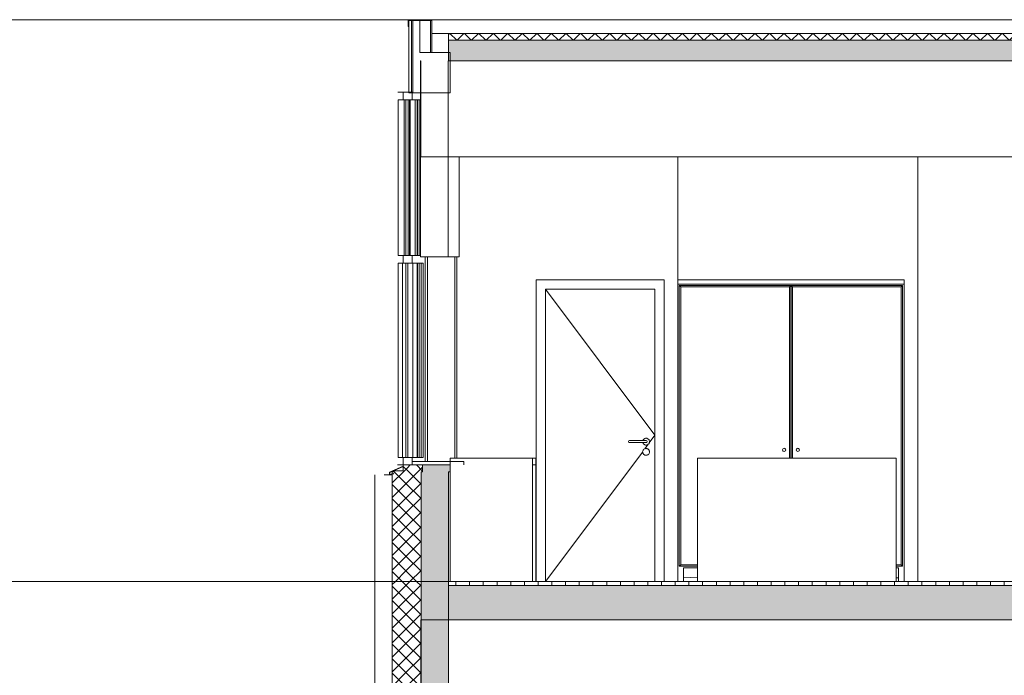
# Model space of a CAD drawing. Extents: x -156717 to 425753, y -51191 to 363295.
# Tile 489 of 502: x 310069 to 317251, y 210512 to 215298. Entities that reach past the tile are written whole.
import ezdxf

# ---------------------------------------------------------------- set-up
doc = ezdxf.new("R2010")
doc.units = 0
doc.header["$LTSCALE"] = 50
doc.linetypes.add('7 Voorgevel & doorsnede A-A$0$B0204', pattern=[1300, 1000, -100, 100, -100])
doc.layers.get('0').update_dxf_attribs({"linetype": 'CONTINUOUS'})
for name, color, linetype in [('7 Voorgevel & doorsnede A-A$0$00 Bestaand', 7, 'CONTINUOUS'), ('7 Voorgevel & doorsnede A-A$0$00 Bestaand Deuren', 7, 'CONTINUOUS'), ('7 Voorgevel & doorsnede A-A$0$00 Bestaand Doorsnede-arcering', 7, 'CONTINUOUS'), ('7 Voorgevel & doorsnede A-A$0$00 Bestaand Laagscheidingslijnen', 7, 'CONTINUOUS'), ('7 Voorgevel & doorsnede A-A$0$00 Bestaand Ramen', 7, 'CONTINUOUS'), ('7 Voorgevel & doorsnede A-A$0$00 Bestaande vloeren', 7, 'CONTINUOUS'), ('7 Voorgevel & doorsnede A-A$0$00 Bestaande vloeren Doorsnede-arcering', 7, 'CONTINUOUS'), ('7 Voorgevel & doorsnede A-A$0$00 Bestaande vloeren Laagscheidingslijnen', 7, 'CONTINUOUS'), ('7 Voorgevel & doorsnede A-A$0$73 Keuken', 7, 'CONTINUOUS'), ('7 Voorgevel & doorsnede A-A$0$82 Interieur', 7, 'CONTINUOUS')]:
    doc.layers.add(name, color=color, linetype=linetype)
pattern_1 = [(0, (108550.56, 1635.29), (0, 70), [0, -70])]
pattern_2 = [(-45, (108550.56, 1635.29), (53.033, 53.033), []), (45, (108550.56, 1635.29), (-53.033, 53.033), [])]

# ---------------------------------------------------------------- blocks, each defined once
blk = doc.blocks.new('7 Voorgevel & doorsnede A-A$0$Section Elem_290_3', base_point=(108550.6, 1635.3))
at = {"layer": '7 Voorgevel & doorsnede A-A$0$00 Bestaande vloeren Doorsnede-arcering', "linetype": 'Continuous', "lineweight": 0}
h = blk.add_hatch(dxfattribs=at)
h.set_pattern_fill('LIJNEN_VERT_100_0003', color=9, style=0, pattern_type=2)
h.set_pattern_definition([(90, (108550.56, 1635.29), (-100, 0), [])])
h.paths.add_polyline_path([(96512.7, 18605.3), (96512.7, 18635.3), (83899.9, 18635.3), (83899.9, 18605.3)], flags=0)
h = blk.add_hatch(dxfattribs=at)
h.set_pattern_fill('11_GEWAPEND_BETON__I_H_W_73', color=9, style=0, pattern_type=2)
h.set_pattern_definition(pattern_1)
h.paths.add_polyline_path([(96512.7, 18355.3), (96512.7, 18605.3), (83899.9, 18605.3), (83899.9, 18355.3)], flags=0)
at = {"layer": '7 Voorgevel & doorsnede A-A$0$00 Bestaande vloeren', "color": 2, "linetype": 'Continuous', "lineweight": 0}
for p, q in [((83899.9, 18635.3), (96512.7, 18635.3)), ((83899.9, 18605.3), (83899.9, 18635.3))]:
    blk.add_line(p, q, dxfattribs=at)
at = {"layer": '7 Voorgevel & doorsnede A-A$0$00 Bestaande vloeren', "color": 3, "linetype": 'Continuous', "lineweight": 0}
blk.add_line((83899.9, 18355.3), (83899.9, 18605.3), dxfattribs=at)
at = {"layer": '7 Voorgevel & doorsnede A-A$0$00 Bestaande vloeren', "color": 1, "linetype": 'Continuous', "lineweight": 0}
blk.add_line((83899.9, 18355.3), (96512.7, 18355.3), dxfattribs=at)
at = {"layer": '7 Voorgevel & doorsnede A-A$0$00 Bestaande vloeren Laagscheidingslijnen', "color": 3, "linetype": 'Continuous', "lineweight": 0}
blk.add_line((83899.9, 18605.3), (96512.7, 18605.3), dxfattribs=at)
blk.add_line((83899.9, 18605.3), (96512.7, 18605.3), dxfattribs=at)
blk = doc.blocks.new('7 Voorgevel & doorsnede A-A$0$Section Elem_323_3', base_point=(108550.6, 1635.3))
at = {"layer": '7 Voorgevel & doorsnede A-A$0$00 Bestaand Doorsnede-arcering', "linetype": 'Continuous', "lineweight": 0}
h = blk.add_hatch(dxfattribs=at)
h.set_pattern_fill('13_45GR_ISOLATIE_0003', color=255, style=0, pattern_type=2)
h.set_pattern_definition(pattern_2)
h.paths.add_polyline_path([(83490, 17585.3), (83590.2, 17585.3), (83590.2, 18635.3), (83490, 18635.3)], flags=0)
h = blk.add_hatch(dxfattribs=at)
h.set_pattern_fill('13_45GR_ISOLATIE_0003', color=255, style=0, pattern_type=2)
h.set_pattern_definition(pattern_2)
h.paths.add_polyline_path([(83590.2, 17585.3), (83650.3, 17585.3), (83700.4, 17585.3), (83700.4, 18635.3), (83590.2, 18635.3)], flags=0)
for points in [[(83700.4, 17585.3), (83900.8, 17585.3), (83900.8, 18635.3), (83700.4, 18635.3)], [(83700.4, 14955.3), (83900.8, 14955.3), (83900.8, 16035.3), (83700.4, 16035.3)]]:
    blk.add_hatch(color=255, dxfattribs=at).paths.add_polyline_path(points, flags=0)
h = blk.add_hatch(dxfattribs=at)
h.set_pattern_fill('13_45GR_ISOLATIE_0003', color=255, style=0, pattern_type=2)
h.set_pattern_definition(pattern_2)
h.paths.add_polyline_path([(83590.2, 14955.3), (83700.4, 14955.3), (83700.4, 16035.3), (83650.3, 16035.3), (83650.3, 15987.1), (83590.2, 15987.1)], flags=0)
h = blk.add_hatch(dxfattribs=at)
h.set_pattern_fill('13_45GR_ISOLATIE_0003', color=255, style=0, pattern_type=2)
h.set_pattern_definition(pattern_2)
h.paths.add_polyline_path([(83490, 15987.1), (83490, 14955.3), (83590.2, 14955.3), (83590.2, 15987.1)], flags=0)
at = {"layer": '7 Voorgevel & doorsnede A-A$0$00 Bestaand', "color": 2, "linetype": 'Continuous', "lineweight": 0}
for p, q in [((83490, 17585.3), (83490, 18635.3)), ((83900.8, 17585.3), (83900.8, 18635.3)), ((83490, 17585.3), (83590.2, 17585.3)), ((83590.2, 17585.3), (83650.3, 17585.3)), ((83650.3, 17585.3), (83700.4, 17585.3)), ((83700.4, 17585.3), (83900.8, 17585.3)), ((83650.3, 16035.3), (83700.4, 16035.3)), ((83650.3, 15987.1), (83650.3, 16035.3)), ((83700.4, 16035.3), (83900.8, 16035.3)), ((83900.8, 14955.3), (83900.8, 16035.3)), ((83490, 14955.3), (83490, 15987.1)), ((83490, 15987.1), (83590.2, 15987.1)), ((83590.2, 15987.1), (83650.3, 15987.1))]:
    blk.add_line(p, q, dxfattribs=at)
at = {"layer": '7 Voorgevel & doorsnede A-A$0$00 Bestaand', "color": 1, "linetype": 'Continuous', "lineweight": 0}
for p, q in [((83973.5, 16060.3), (83973.5, 17835.3)), ((83523, 15996.7), (83523, 17585.3)), ((83973.5, 15235.3), (83973.5, 16035.3))]:
    blk.add_line(p, q, dxfattribs=at)
at = {"layer": '7 Voorgevel & doorsnede A-A$0$00 Bestaand Laagscheidingslijnen', "color": 2, "linetype": 'Continuous', "lineweight": 0}
for p, q in [((83700.4, 17585.3), (83700.4, 18635.3)), ((83700.4, 17585.3), (83700.4, 18635.3)), ((83700.4, 14955.3), (83700.4, 16035.3)), ((83700.4, 14955.3), (83700.4, 16035.3))]:
    blk.add_line(p, q, dxfattribs=at)
blk = doc.blocks.new('7 Voorgevel & doorsnede A-A$0$Section Elem_329_3', base_point=(108550.6, 1635.3))
at = {"layer": '7 Voorgevel & doorsnede A-A$0$00 Bestaand', "color": 252, "linetype": 'Continuous', "lineweight": 0}
for p, q in [((83364, 14955.3), (83364, 18635.3)), ((83400.2, 15989.1), (83400.2, 17585.3)), ((83458.1, 17585.3), (83458.1, 15987.1)), ((83476.6, 17585.3), (83476.6, 15989.2))]:
    blk.add_line(p, q, dxfattribs=at)
blk = doc.blocks.new('7 Voorgevel & doorsnede A-A$0$Section Elem_355_3', base_point=(108550.6, 1635.3))
at = {"layer": '7 Voorgevel & doorsnede A-A$0$00 Bestaande vloeren Doorsnede-arcering', "linetype": 'Continuous', "lineweight": 0}
h = blk.add_hatch(dxfattribs=at)
h.set_pattern_fill('13_45GR_ISOLATIE_0003', color=9, style=0, pattern_type=2)
h.set_pattern_definition([(45, (108550.56, 1635.29), (-53.033, 53.033), []), (135, (108550.56, 1635.29), (53.033, 53.033), [])])
h.paths.add_polyline_path([(95460.4, 22585.3), (95460.4, 22635.3), (83899.9, 22635.3), (83899.9, 22585.3)], flags=0)
h = blk.add_hatch(dxfattribs=at)
h.set_pattern_fill('11_GEWAPEND_BETON__I_H_W_73', color=9, style=0, pattern_type=2)
h.set_pattern_definition(pattern_1)
h.paths.add_polyline_path([(95460.4, 22435.3), (95460.4, 22585.3), (83899.9, 22585.3), (83899.9, 22435.3)], flags=0)
at = {"layer": '7 Voorgevel & doorsnede A-A$0$00 Bestaande vloeren', "color": 252, "linetype": 'Continuous', "lineweight": 0}
blk.add_line((83778.1, 22635.3), (83899.9, 22635.3), dxfattribs=at)
at = {"layer": '7 Voorgevel & doorsnede A-A$0$00 Bestaande vloeren', "color": 3, "linetype": 'Continuous', "lineweight": 0}
for p, q in [((83899.9, 22635.3), (95460.4, 22635.3)), ((83899.9, 22585.3), (83899.9, 22635.3)), ((83899.9, 22435.3), (83899.9, 22585.3))]:
    blk.add_line(p, q, dxfattribs=at)
at = {"layer": '7 Voorgevel & doorsnede A-A$0$00 Bestaande vloeren', "color": 1, "linetype": 'Continuous', "lineweight": 0}
blk.add_line((83899.9, 22435.3), (95460.4, 22435.3), dxfattribs=at)
at = {"layer": '7 Voorgevel & doorsnede A-A$0$00 Bestaande vloeren Laagscheidingslijnen', "color": 3, "linetype": 'Continuous', "lineweight": 0}
blk.add_line((83899.9, 22585.3), (95460.4, 22585.3), dxfattribs=at)
blk.add_line((83899.9, 22585.3), (95460.4, 22585.3), dxfattribs=at)
blk = doc.blocks.new('7 Voorgevel & doorsnede A-A$0$Section Elem_356_3', base_point=(108550.6, 1635.3))
at = {"layer": '7 Voorgevel & doorsnede A-A$0$00 Bestaand', "color": 1, "linetype": 'Continuous', "lineweight": 0}
for p, q in [((83747.8, 21005.3), (83747.8, 19510.3)), ((83947.8, 21005.3), (83930.6, 21005.3)), ((83947.8, 21005.3), (83952, 21005.3))]:
    blk.add_line(p, q, dxfattribs=at)
blk = doc.blocks.new('7 Voorgevel & doorsnede A-A$0$Section Elem_357_3', base_point=(108550.6, 1635.3))
at = {"layer": '7 Voorgevel & doorsnede A-A$0$00 Bestaand Ramen', "color": 252, "linetype": 'Continuous', "lineweight": 0}
for p, q in [((83687.8, 21012.8), (83687.8, 22150.3)), ((83687.8, 22150.3), (83696.9, 22150.3)), ((83696.9, 21012.8), (83687.8, 21012.8)), ((83687.8, 19540.3), (83687.8, 20957.8)), ((83687.8, 20957.8), (83701, 20957.8)), ((83701, 20957.8), (83701, 19540.3)), ((83701, 19540.3), (83687.8, 19540.3))]:
    blk.add_line(p, q, dxfattribs=at)
blk = doc.blocks.new('7 Voorgevel & doorsnede A-A$0$Section Elem_358_3', base_point=(108550.6, 1635.3))
at = {"layer": '7 Voorgevel & doorsnede A-A$0$00 Bestaand Ramen', "color": 252, "linetype": 'Continuous', "lineweight": 0}
for p, q in [((83701.7, 19540.3), (83701.7, 20957.8)), ((83701.7, 20957.8), (83714.9, 20957.8)), ((83714.9, 20957.8), (83714.9, 19540.3)), ((83714.9, 19540.3), (83701.7, 19540.3))]:
    blk.add_line(p, q, dxfattribs=at)
blk = doc.blocks.new('7 Voorgevel & doorsnede A-A$0$Section Elem_359_3', base_point=(108550.6, 1635.3))
at = {"layer": '7 Voorgevel & doorsnede A-A$0$00 Bestaand Ramen', "color": 1, "linetype": 'Continuous', "lineweight": 0}
for p, q in [((83674, 21012.8), (83674, 22150.3)), ((83674, 22150.3), (83687.1, 22150.3)), ((83687.1, 21012.8), (83674, 21012.8)), ((83674, 19540.3), (83674, 20957.8)), ((83674, 20957.8), (83687.1, 20957.8)), ((83687.1, 19540.3), (83674, 19540.3))]:
    blk.add_line(p, q, dxfattribs=at)
at = {"layer": '7 Voorgevel & doorsnede A-A$0$00 Bestaand Ramen', "color": 252, "linetype": 'Continuous', "lineweight": 0}
for p, q in [((83687.1, 22150.3), (83687.2, 22150.3)), ((83687.2, 22150.3), (83687.2, 21012.8)), ((83687.2, 21012.8), (83687.1, 21012.8)), ((83687.1, 20957.8), (83687.2, 20957.8)), ((83687.2, 20957.8), (83687.2, 19540.3)), ((83687.2, 19540.3), (83687.1, 19540.3))]:
    blk.add_line(p, q, dxfattribs=at)
blk = doc.blocks.new('7 Voorgevel & doorsnede A-A$0$Section Elem_360_3', base_point=(108550.6, 1635.3))
at = {"layer": '7 Voorgevel & doorsnede A-A$0$00 Bestaand Ramen', "color": 1, "linetype": 'Continuous', "lineweight": 0}
for p, q in [((83571.2, 22205.3), (83636.4, 22205.3)), ((83571.2, 22177.8), (83571.2, 22205.3)), ((83641.7, 22205.3), (83636.4, 22205.3)), ((83636.4, 22177.8), (83636.4, 22205.3)), ((83571.2, 22150.3), (83571.2, 22177.8)), ((83571.2, 22150.3), (83636.4, 22150.3)), ((83606.7, 22150.3), (83606.7, 21012.8)), ((83616.4, 22150.3), (83621.4, 22150.3)), ((83616.4, 21012.8), (83616.4, 22150.3)), ((83621.4, 21012.8), (83621.4, 22150.3)), ((83636.4, 22150.3), (83636.4, 22177.8)), ((83636.4, 22150.3), (83671.5, 22150.3)), ((83656.7, 21012.8), (83656.7, 22150.3)), ((83671.5, 22150.3), (83671.5, 21012.8)), ((83571.2, 21012.8), (83636.4, 21012.8)), ((83571.2, 20957.8), (83571.2, 21012.8)), ((83616.4, 21012.8), (83621.4, 21012.8)), ((83671.5, 21012.8), (83636.4, 21012.8)), ((83636.4, 20957.8), (83636.4, 21012.8)), ((83947.8, 21005.3), (83946.7, 19535.3)), ((83947.8, 21005.3), (83947.8, 19535.3)), ((83571.2, 20957.8), (83636.4, 20957.8)), ((83603.8, 20957.8), (83604.8, 20957.8)), ((83603.8, 19540.3), (83603.8, 20957.8)), ((83604.8, 19540.3), (83604.8, 20957.8)), ((83636.4, 20957.8), (83671.5, 20957.8)), ((83640.1, 19540.3), (83640.1, 20957.8)), ((83671.5, 20957.8), (83671.5, 19540.3)), ((83571.2, 19540.3), (83636.4, 19540.3)), ((83571.2, 19512.8), (83571.2, 19540.3)), ((83603.8, 19540.3), (83604.8, 19540.3)), ((83671.5, 19540.3), (83636.4, 19540.3)), ((83636.4, 19512.8), (83636.4, 19540.3)), ((83471, 19432.3), (83569.2, 19475.3)), ((83473, 19431), (83571.2, 19474)), ((83569.2, 19475.3), (83569.2, 19485.3)), ((83569.2, 19485.3), (83571.2, 19485.3)), ((83571.2, 19485.3), (83571.2, 19512.8)), ((83571.2, 19474), (83571.2, 19485.3)), ((83571.2, 19485.3), (83636.4, 19485.3)), ((83636.4, 19485.3), (83636.4, 19512.8)), ((83636.4, 19510.3), (84012.2, 19510.3)), ((83636.4, 19485.3), (83636.4, 19510.3)), ((83636.4, 19485.3), (83911.9, 19485.3)), ((84012.2, 19485.3), (84012.2, 19510.3)), ((83471, 19412.3), (83471, 19432.3)), ((83471, 19412.3), (83501.1, 19420.3)), ((83471, 19412.3), (83490, 19412.3)), ((83473, 19414.9), (83473, 19431)), ((83473, 19414.9), (83500.5, 19422.3)), ((83501.1, 19420.3), (83500.5, 19422.3))]:
    blk.add_line(p, q, dxfattribs=at)
blk = doc.blocks.new('7 Voorgevel & doorsnede A-A$0$Section Elem_361_3', base_point=(108550.6, 1635.3))
at = {"layer": '7 Voorgevel & doorsnede A-A$0$00 Bestaand Doorsnede-arcering', "linetype": 'Continuous', "lineweight": 0}
h = blk.add_hatch(dxfattribs=at)
h.set_pattern_fill('13_45GR_ISOLATIE_0003', color=255, style=0, pattern_type=2)
h.set_pattern_definition(pattern_2)
h.paths.add_polyline_path([(83501.1, 19443.3), (83501.1, 19435.3), (83601.3, 19435.3), (83601.3, 19485.3), (83571.2, 19485.3), (83571.2, 19443.3)], flags=0)
h = blk.add_hatch(dxfattribs=at)
h.set_pattern_fill('13_45GR_ISOLATIE_0003', color=255, style=0, pattern_type=2)
h.set_pattern_definition(pattern_2)
h.paths.add_polyline_path([(83601.3, 19435.3), (83711.5, 19435.3), (83711.5, 19485.3), (83601.3, 19485.3)], flags=0)
blk.add_hatch(color=255, dxfattribs=at).paths.add_polyline_path([(83711.5, 19435.3), (83912, 19435.3), (83912, 19485.3), (83711.5, 19485.3)], flags=0)
at = {"layer": '7 Voorgevel & doorsnede A-A$0$00 Bestaand', "color": 2, "linetype": 'Continuous', "lineweight": 0}
for p, q in [((83571.2, 19485.3), (83601.3, 19485.3)), ((83571.2, 19443.3), (83571.2, 19485.3)), ((83601.3, 19485.3), (83711.5, 19485.3)), ((83711.5, 19485.3), (83912, 19485.3)), ((83912, 19435.3), (83912, 19485.3)), ((83501.1, 19435.3), (83501.1, 19443.3)), ((83501.1, 19443.3), (83571.2, 19443.3)), ((83700.4, 19435.3), (83711.5, 19435.3)), ((83900.8, 19435.3), (83912, 19435.3))]:
    blk.add_line(p, q, dxfattribs=at)
at = {"layer": '7 Voorgevel & doorsnede A-A$0$00 Bestaand Laagscheidingslijnen', "color": 2, "linetype": 'Continuous', "lineweight": 0}
blk.add_line((83711.5, 19435.3), (83711.5, 19485.3), dxfattribs=at)
blk.add_line((83711.5, 19435.3), (83711.5, 19485.3), dxfattribs=at)
blk = doc.blocks.new('7 Voorgevel & doorsnede A-A$0$Section Elem_362_3', base_point=(108550.6, 1635.3))
at = {"layer": '7 Voorgevel & doorsnede A-A$0$00 Bestaand', "color": 252, "linetype": 'Continuous', "lineweight": 0}
blk.add_line((83731.1, 19510.3), (83731.1, 21005.3), dxfattribs=at)
blk = doc.blocks.new('7 Voorgevel & doorsnede A-A$0$Section Elem_363_3', base_point=(108550.6, 1635.3))
at = {"layer": '7 Voorgevel & doorsnede A-A$0$00 Bestaand Ramen', "color": 252, "linetype": 'Continuous', "lineweight": 0}
for p, q in [((83531, 22205.3), (83571.2, 22205.3)), ((83571.2, 22150.3), (83532.4, 22150.3)), ((83532.4, 22150.3), (83532.4, 21012.8)), ((83577.4, 21012.8), (83577.4, 22150.3)), ((83589.9, 21012.8), (83589.9, 22150.3)), ((83532.4, 21012.8), (83571.2, 21012.8)), ((83571.2, 20957.8), (83532.4, 20957.8)), ((83532.4, 20957.8), (83532.4, 19540.3)), ((83564.9, 19540.3), (83564.9, 20957.8)), ((83589.9, 19540.3), (83589.9, 20957.8)), ((83532.4, 19540.3), (83571.2, 19540.3)), ((83569.2, 19485.3), (83529, 19485.3)), ((83471, 19412.3), (83431.1, 19412.3))]:
    blk.add_line(p, q, dxfattribs=at)
blk = doc.blocks.new('7 Voorgevel & doorsnede A-A$0$Section Elem_376_3', base_point=(108550.6, 1635.3))
at = {"layer": '7 Voorgevel & doorsnede A-A$0$00 Bestaand Doorsnede-arcering', "linetype": 'Continuous', "lineweight": 0}
h = blk.add_hatch(dxfattribs=at)
h.set_pattern_fill('13_45GR_ISOLATIE_0003', color=255, style=0, pattern_type=2)
h.set_pattern_definition(pattern_2)
h.paths.add_polyline_path([(83490, 19435.3), (83490, 18635.3), (83590.2, 18635.3), (83590.2, 19435.3)], flags=0)
h = blk.add_hatch(dxfattribs=at)
h.set_pattern_fill('13_45GR_ISOLATIE_0003', color=255, style=0, pattern_type=2)
h.set_pattern_definition(pattern_2)
h.paths.add_polyline_path([(83590.2, 18635.3), (83700.4, 18635.3), (83700.4, 19435.3), (83590.2, 19435.3)], flags=0)
blk.add_hatch(color=255, dxfattribs=at).paths.add_polyline_path([(83700.4, 18635.3), (83900.8, 18635.3), (83900.8, 19435.3), (83700.4, 19435.3)], flags=0)
at = {"layer": '7 Voorgevel & doorsnede A-A$0$00 Bestaand', "color": 2, "linetype": 'Continuous', "lineweight": 0}
for p, q in [((83490, 18635.3), (83490, 19435.3)), ((83490, 19435.3), (83501.1, 19435.3)), ((83700.4, 19435.3), (83711.5, 19435.3)), ((83900.8, 18635.3), (83900.8, 19435.3))]:
    blk.add_line(p, q, dxfattribs=at)
at = {"layer": '7 Voorgevel & doorsnede A-A$0$00 Bestaand Laagscheidingslijnen', "color": 2, "linetype": 'Continuous', "lineweight": 0}
blk.add_line((83700.4, 18635.3), (83700.4, 19435.3), dxfattribs=at)
blk.add_line((83700.4, 18635.3), (83700.4, 19435.3), dxfattribs=at)
blk = doc.blocks.new('7 Voorgevel & doorsnede A-A$0$Section Elem_377_3', base_point=(108550.6, 1635.3))
at = {"layer": '7 Voorgevel & doorsnede A-A$0$00 Bestaand', "color": 252, "linetype": 'Continuous', "lineweight": 0}
blk.add_line((83364, 18635.3), (83364, 19412.3), dxfattribs=at)
blk = doc.blocks.new('7 Voorgevel & doorsnede A-A$0$Section Elem_380_3', base_point=(108550.6, 1635.3))
at = {"layer": '7 Voorgevel & doorsnede A-A$0$00 Bestaand', "color": 1, "linetype": 'Continuous', "lineweight": 0}
for p, q in [((83606.6, 22685.3), (83606.6, 22735.3)), ((83606.6, 22735.3), (83626.6, 22735.3)), ((83608.6, 22685.3), (83608.6, 22733.3)), ((83608.6, 22733.3), (83626.6, 22733.3)), ((83611.6, 22730.3), (83631.6, 22730.3)), ((83611.6, 22200.3), (83611.6, 22730.3)), ((83626.6, 22735.3), (83704.7, 22735.3)), ((83626.6, 22733.3), (83626.6, 22735.3)), ((83626.6, 22733.3), (83704.7, 22733.3)), ((83641.7, 22730.3), (83631.6, 22730.3)), ((83631.6, 22200.3), (83631.6, 22730.3)), ((83641.7, 22730.3), (83691.8, 22730.3)), ((83641.7, 22200.3), (83641.7, 22730.3)), ((83686.7, 22733.3), (83686.7, 22730.3)), ((83691.8, 22730.3), (83769.7, 22730.3)), ((83691.8, 22495.3), (83691.8, 22730.3)), ((83704.7, 22735.3), (83704.7, 22733.3)), ((83769.7, 22730.3), (83769.7, 22495.3)), ((83606.6, 22685.3), (83608.6, 22685.3)), ((83611.6, 22685.3), (83608.6, 22685.3)), ((83691.8, 22495.3), (83912.3, 22495.3)), ((83912.3, 22200.3), (83912.3, 22495.3)), ((83611.6, 22200.3), (83631.6, 22200.3)), ((83641.7, 22200.3), (83912.3, 22200.3))]:
    blk.add_line(p, q, dxfattribs=at)
blk = doc.blocks.new('7 Voorgevel & doorsnede A-A$0$Section Elem_381_3', base_point=(108550.6, 1635.3))
at = {"layer": '7 Voorgevel & doorsnede A-A$0$00 Bestaand', "color": 252, "linetype": 'Continuous', "lineweight": 0}
for p, q in [((83695, 22733.3), (83695, 22730.3)), ((83705.9, 22735.3), (83713.1, 22735.3)), ((83705.9, 22733.3), (83713.1, 22733.3)), ((83713.1, 22733.3), (83713.1, 22735.3)), ((83770.9, 22730.3), (83778.1, 22730.3)), ((83778.1, 22730.3), (83778.1, 22495.3))]:
    blk.add_line(p, q, dxfattribs=at)
at = {"layer": '7 Voorgevel & doorsnede A-A$0$00 Bestaand', "color": 1, "linetype": 'Continuous', "lineweight": 0}
for p, q in [((83704.7, 22735.3), (83705.9, 22735.3)), ((83704.7, 22733.3), (83705.9, 22733.3)), ((83769.7, 22730.3), (83770.9, 22730.3))]:
    blk.add_line(p, q, dxfattribs=at)
blk = doc.blocks.new('7 Voorgevel & doorsnede A-A$0$Section Elem_390_3', base_point=(108550.6, 1635.3))
at = {"layer": '7 Voorgevel & doorsnede A-A$0$00 Bestaande vloeren', "color": 2, "linetype": 'Continuous', "lineweight": 0}
for p, q in [((83699.5, 18355.3), (96512.7, 18355.3)), ((83699.5, 17835.3), (83699.5, 18355.3))]:
    blk.add_line(p, q, dxfattribs=at)
blk = doc.blocks.new('7 Voorgevel & doorsnede A-A$0$Section Elem_391_3', base_point=(108550.6, 1635.3))
at = {"layer": '7 Voorgevel & doorsnede A-A$0$00 Bestaande vloeren', "color": 2, "linetype": 'Continuous', "lineweight": 0}
for p, q in [((83699.5, 21735.3), (83699.5, 22435.3)), ((83897.2, 22435.3), (95441.3, 22435.3)), ((83699.5, 21735.3), (89332.1, 21735.3))]:
    blk.add_line(p, q, dxfattribs=at)
blk = doc.blocks.new('7 Voorgevel & doorsnede A-A$0$Section Elem_447_3', base_point=(108550.6, 1635.3))
at = {"layer": '7 Voorgevel & doorsnede A-A$0$00 Bestaand', "color": 1, "linetype": 'Continuous', "lineweight": 0}
blk.add_line((83978.3, 21005.3), (83977.4, 21005.3), dxfattribs=at)
blk = doc.blocks.new('7 Voorgevel & doorsnede A-A$0$Section Elem_505_3', base_point=(108550.6, 1635.3))
at = {"layer": '7 Voorgevel & doorsnede A-A$0$00 Bestaand', "color": 1, "linetype": 'Continuous', "lineweight": 0}
for p, q in [((83696.9, 21005.3), (83696.9, 22435.3)), ((83696.9, 22435.3), (83699.5, 22435.3)), ((83897.2, 21005.3), (83897.2, 22435.3)), ((83977.4, 21005.3), (83977.4, 21735.3)), ((83696.9, 21005.3), (83897.2, 21005.3)), ((83930.6, 21005.3), (83897.2, 21005.3)), ((83977.4, 21005.3), (83952, 21005.3))]:
    blk.add_line(p, q, dxfattribs=at)
blk = doc.blocks.new('7 Voorgevel & doorsnede A-A$0$Section Elem_556_3', base_point=(108550.6, 1635.3))
at = {"layer": '7 Voorgevel & doorsnede A-A$0$00 Bestaand', "color": 1, "linetype": 'Continuous', "lineweight": 0}
for p, q in [((87324.2, 21735.3), (87324.2, 20835.3)), ((87324.2, 20835.3), (87324.2, 18635.3)), ((87224.2, 20805.3), (87224.2, 18635.3))]:
    blk.add_line(p, q, dxfattribs=at)
blk = doc.blocks.new('7 Voorgevel & doorsnede A-A$0$Section Elem_557_3', base_point=(108550.6, 1635.3))
at = {"layer": '7 Voorgevel & doorsnede A-A$0$00 Bestaand', "color": 1, "linetype": 'Continuous', "lineweight": 0}
for p, q in [((85574.2, 18635.3), (85574.2, 21735.3)), ((83961.5, 19535.3), (83961.5, 21005.3))]:
    blk.add_line(p, q, dxfattribs=at)
blk = doc.blocks.new('7 Voorgevel & doorsnede A-A$0$Section Elem_558_3', base_point=(108550.6, 1635.3))
at = {"layer": '7 Voorgevel & doorsnede A-A$0$00 Bestaand Deuren', "color": 1, "linetype": 'Continuous', "lineweight": 0}
for p, q in [((85474.2, 20835.3), (84540.2, 20835.3)), ((84540.2, 20835.3), (84540.2, 18635.3)), ((85474.2, 18635.3), (85474.2, 20835.3)), ((85407.2, 20768.3), (84607.2, 20768.3)), ((84607.2, 20768.3), (84607.2, 18635.3)), ((85407.2, 19701.8), (84607.2, 20768.3)), ((85407.2, 18635.3), (85407.2, 20768.3)), ((85365.4, 19646), (85407.2, 19701.8)), ((85216.9, 19660.6), (85214.7, 19655.3)), ((85214.7, 19655.3), (85216.9, 19650)), ((85222.2, 19662.8), (85216.9, 19660.6)), ((85216.9, 19650), (85222.2, 19647.8)), ((85222.6, 19662.8), (85222.2, 19662.8)), ((85222.6, 19647.8), (85222.2, 19647.8)), ((85223.9, 19662.8), (85222.6, 19662.8)), ((85223.9, 19647.8), (85222.6, 19647.8)), ((85225.9, 19662.8), (85223.9, 19662.8)), ((85225.9, 19647.8), (85223.9, 19647.8)), ((85228.5, 19662.8), (85225.9, 19662.8)), ((85228.5, 19647.8), (85225.9, 19647.8)), ((85231.5, 19662.8), (85228.5, 19662.8)), ((85231.5, 19647.8), (85228.5, 19647.8)), ((85234.7, 19662.8), (85231.5, 19662.8)), ((85234.7, 19647.8), (85231.5, 19647.8)), ((85329.7, 19662.8), (85234.7, 19662.8)), ((85329.7, 19647.8), (85234.7, 19647.8)), ((85318.4, 19662.8), (85318.7, 19663.8)), ((85318.7, 19646.7), (85318.4, 19647.8)), ((85318.7, 19663.8), (85320.6, 19667.8)), ((85320.6, 19642.8), (85318.7, 19646.7)), ((85320.6, 19667.8), (85323.1, 19671.4)), ((85323.1, 19639.2), (85320.6, 19642.8)), ((85323.1, 19671.4), (85326.1, 19674.4)), ((85326.1, 19636.1), (85323.1, 19639.2)), ((85326.1, 19674.4), (85329.7, 19676.9)), ((85329.7, 19633.6), (85326.1, 19636.1)), ((85329.7, 19676.9), (85333.7, 19678.8)), ((85332.9, 19662.8), (85329.7, 19662.8)), ((85332.9, 19647.8), (85329.7, 19647.8)), ((85333.7, 19631.8), (85329.7, 19633.6)), ((85336, 19662.8), (85332.9, 19662.8)), ((85336, 19647.8), (85332.9, 19647.8)), ((85333.7, 19678.8), (85337.9, 19679.9)), ((85333.7, 19603.8), (85357.6, 19635.7)), ((85337.9, 19630.7), (85333.7, 19631.8)), ((85338.5, 19662.8), (85336, 19662.8)), ((85338.5, 19647.8), (85336, 19647.8)), ((85337.9, 19679.9), (85342.2, 19680.3)), ((85342.2, 19630.3), (85337.9, 19630.7)), ((85340.5, 19662.8), (85338.5, 19662.8)), ((85340.5, 19647.8), (85338.5, 19647.8)), ((85341.8, 19662.8), (85340.5, 19662.8)), ((85341.8, 19647.8), (85340.5, 19647.8)), ((85342.2, 19662.8), (85341.8, 19662.8)), ((85342.2, 19647.8), (85341.8, 19647.8)), ((85342.2, 19680.3), (85346.6, 19679.9)), ((85342.2, 19662.8), (85347.5, 19660.6)), ((85347.5, 19650), (85342.2, 19647.8)), ((85346.6, 19630.7), (85342.2, 19630.3)), ((85346.6, 19679.9), (85350.8, 19678.8)), ((85350.8, 19631.8), (85346.6, 19630.7)), ((85347.5, 19660.6), (85349.7, 19655.3)), ((85349.7, 19655.3), (85347.5, 19650)), ((85350.8, 19678.8), (85354.7, 19676.9)), ((85354.7, 19633.6), (85350.8, 19631.8)), ((85354.7, 19676.9), (85358.3, 19674.4)), ((85358.3, 19636.1), (85354.7, 19633.6)), ((85358.3, 19674.4), (85361.4, 19671.4)), ((85361.4, 19639.2), (85358.3, 19636.1)), ((85361.4, 19671.4), (85363.9, 19667.8)), ((85363.9, 19642.8), (85361.4, 19639.2)), ((85363.9, 19667.8), (85365.7, 19663.8)), ((85365.7, 19646.7), (85363.9, 19642.8)), ((85365.7, 19663.8), (85366.8, 19659.6)), ((85366.8, 19651), (85365.7, 19646.7)), ((85366.8, 19659.6), (85367.2, 19655.3)), ((85367.2, 19655.3), (85366.8, 19651)), ((84607.2, 18635.3), (85317.4, 19582)), ((85317.2, 19580.3), (85317.6, 19584.6)), ((85317.6, 19576), (85317.2, 19580.3)), ((85317.6, 19584.6), (85318.7, 19588.8)), ((85318.7, 19571.7), (85317.6, 19576)), ((85318.7, 19588.8), (85320.6, 19592.8)), ((85320.6, 19567.8), (85318.7, 19571.7)), ((85320.6, 19592.8), (85323.1, 19596.4)), ((85323.1, 19564.2), (85320.6, 19567.8)), ((85323.1, 19596.4), (85326.1, 19599.4)), ((85326.1, 19561.1), (85323.1, 19564.2)), ((85326.1, 19599.4), (85329.7, 19601.9)), ((85329.7, 19558.6), (85326.1, 19561.1)), ((85329.7, 19601.9), (85333.7, 19603.8)), ((85333.7, 19556.8), (85329.7, 19558.6)), ((85333.7, 19603.8), (85337.9, 19604.9)), ((85337.9, 19555.7), (85333.7, 19556.8)), ((85337.9, 19604.9), (85342.2, 19605.3)), ((85342.2, 19555.3), (85337.9, 19555.7)), ((85342.2, 19605.3), (85346.6, 19604.9)), ((85346.6, 19555.7), (85342.2, 19555.3)), ((85346.6, 19604.9), (85350.8, 19603.8)), ((85350.8, 19556.8), (85346.6, 19555.7)), ((85350.8, 19603.8), (85354.7, 19601.9)), ((85354.7, 19558.6), (85350.8, 19556.8)), ((85354.7, 19601.9), (85358.3, 19599.4)), ((85358.3, 19561.1), (85354.7, 19558.6)), ((85358.3, 19599.4), (85361.4, 19596.4)), ((85361.4, 19564.2), (85358.3, 19561.1)), ((85361.4, 19596.4), (85363.9, 19592.8)), ((85363.9, 19567.8), (85361.4, 19564.2)), ((85363.9, 19592.8), (85365.7, 19588.8)), ((85365.7, 19571.7), (85363.9, 19567.8)), ((85365.7, 19588.8), (85366.8, 19584.6)), ((85366.8, 19576), (85365.7, 19571.7)), ((85366.8, 19584.6), (85367.2, 19580.3)), ((85367.2, 19580.3), (85366.8, 19576))]:
    blk.add_line(p, q, dxfattribs=at)
blk = doc.blocks.new('7 Voorgevel & doorsnede A-A$0$Section Elem_605_3', base_point=(108550.6, 1635.3))
at = {"layer": '7 Voorgevel & doorsnede A-A$0$73 Keuken', "color": 2, "linetype": 'Continuous', "lineweight": 0}
for p, q in [((85716.7, 19535.3), (87166.7, 19535.3)), ((85716.7, 19485.3), (85716.7, 19535.3)), ((87166.7, 19485.3), (87166.7, 19535.3))]:
    blk.add_line(p, q, dxfattribs=at)
blk = doc.blocks.new('7 Voorgevel & doorsnede A-A$0$Section Elem_606_3', base_point=(108550.6, 1635.3))
at = {"layer": '7 Voorgevel & doorsnede A-A$0$73 Keuken', "color": 2, "linetype": 'Continuous', "lineweight": 0}
for p, q in [((85716.7, 18635.3), (85716.7, 19485.3)), ((87166.7, 18635.3), (87166.7, 19485.3)), ((85716.7, 18635.3), (87166.7, 18635.3))]:
    blk.add_line(p, q, dxfattribs=at)
blk = doc.blocks.new('7 Voorgevel & doorsnede A-A$0$Section Elem_607_3', base_point=(108550.6, 1635.3))
at = {"layer": '7 Voorgevel & doorsnede A-A$0$73 Keuken', "color": 2, "linetype": 'Continuous', "lineweight": 0}
for p, q in [((83911.9, 18635.3), (83911.9, 19485.3)), ((84514.7, 18635.3), (84514.7, 19485.3)), ((83911.9, 18635.3), (84514.7, 18635.3))]:
    blk.add_line(p, q, dxfattribs=at)
at = {"layer": '7 Voorgevel & doorsnede A-A$0$73 Keuken', "color": 1, "linetype": 'Continuous', "lineweight": 0}
blk.add_line((84537.9, 18635.3), (84537.9, 19485.3), dxfattribs=at)
blk = doc.blocks.new('7 Voorgevel & doorsnede A-A$0$Section Elem_608_3', base_point=(108550.6, 1635.3))
at = {"layer": '7 Voorgevel & doorsnede A-A$0$73 Keuken', "color": 2, "linetype": 'Continuous', "lineweight": 0}
for p, q in [((83911.9, 19535.3), (84514.7, 19535.3)), ((83911.9, 19485.3), (83911.9, 19535.3)), ((84514.7, 19485.3), (84514.7, 19535.3))]:
    blk.add_line(p, q, dxfattribs=at)
at = {"layer": '7 Voorgevel & doorsnede A-A$0$73 Keuken', "color": 1, "linetype": 'Continuous', "lineweight": 0}
for p, q in [((84514.7, 19535.3), (84537.9, 19535.3)), ((84514.7, 19485.3), (84537.9, 19485.3)), ((84537.9, 19485.3), (84537.9, 19535.3))]:
    blk.add_line(p, q, dxfattribs=at)
blk = doc.blocks.new('7 Voorgevel & doorsnede A-A$0$Section Elem_609_3', base_point=(108550.6, 1635.3))
at = {"layer": '7 Voorgevel & doorsnede A-A$0$82 Interieur', "color": 1, "linetype": 'Continuous', "lineweight": 0}
for p, q in [((87224.2, 20805.3), (87224.2, 20835.3)), ((85574.2, 20805.3), (87224.2, 20805.3)), ((86398.7, 20794.8), (85584.7, 20794.8)), ((85584.7, 20794.8), (85584.7, 18745.8)), ((85594.7, 20784.8), (85584.7, 20794.8)), ((86388.7, 20784.8), (85594.7, 20784.8)), ((85594.7, 20784.8), (85594.7, 18755.8)), ((86398.7, 20794.8), (86388.7, 20784.8)), ((86388.7, 19535.3), (86388.7, 20784.8)), ((86398.7, 19535.3), (86398.7, 20794.8)), ((87213.7, 20794.8), (86399.7, 20794.8)), ((86399.7, 20794.8), (86399.7, 19535.3)), ((86409.7, 20784.8), (86399.7, 20794.8)), ((87203.7, 20784.8), (86409.7, 20784.8)), ((86409.7, 20784.8), (86409.7, 19535.3)), ((87213.7, 20794.8), (87203.7, 20784.8)), ((87203.7, 18755.8), (87203.7, 20784.8)), ((87213.7, 18745.8), (87213.7, 20794.8)), ((86337.2, 19595.3), (86338.8, 19601.3)), ((86338.8, 19589.3), (86337.2, 19595.3)), ((86338.8, 19601.3), (86343.2, 19605.7)), ((86343.2, 19584.9), (86338.8, 19589.3)), ((86343.2, 19605.7), (86349.2, 19607.3)), ((86349.2, 19583.3), (86343.2, 19584.9)), ((86349.2, 19607.3), (86355.2, 19605.7)), ((86355.2, 19584.9), (86349.2, 19583.3)), ((86355.2, 19605.7), (86359.6, 19601.3)), ((86359.6, 19589.3), (86355.2, 19584.9)), ((86359.6, 19601.3), (86361.2, 19595.3)), ((86361.2, 19595.3), (86359.6, 19589.3)), ((86438.8, 19601.3), (86437.2, 19595.3)), ((86437.2, 19595.3), (86438.8, 19589.3)), ((86443.2, 19605.7), (86438.8, 19601.3)), ((86438.8, 19589.3), (86443.2, 19584.9)), ((86449.2, 19607.3), (86443.2, 19605.7)), ((86443.2, 19584.9), (86449.2, 19583.3)), ((86455.2, 19605.7), (86449.2, 19607.3)), ((86449.2, 19583.3), (86455.2, 19584.9)), ((86459.6, 19601.3), (86455.2, 19605.7)), ((86455.2, 19584.9), (86459.6, 19589.3)), ((86461.2, 19595.3), (86459.6, 19601.3)), ((86459.6, 19589.3), (86461.2, 19595.3)), ((85584.7, 18745.8), (85594.7, 18755.8)), ((85594.7, 18755.8), (85716.7, 18755.8)), ((87166.7, 18755.8), (87203.7, 18755.8)), ((87203.7, 18755.8), (87213.7, 18745.8)), ((85584.7, 18745.8), (85716.7, 18745.8)), ((87166.7, 18745.8), (87213.7, 18745.8))]:
    blk.add_line(p, q, dxfattribs=at)
at = {"layer": '7 Voorgevel & doorsnede A-A$0$82 Interieur', "color": 252, "linetype": 'Continuous', "lineweight": 0}
for p, q in [((86399.7, 20785.3), (86398.7, 20785.3)), ((86399.7, 20292.8), (86398.7, 20292.8)), ((86399.7, 20272.8), (86398.7, 20272.8)), ((86399.7, 19780.3), (86398.7, 19780.3)), ((86399.7, 19760.3), (86398.7, 19760.3)), ((85614.2, 18635.3), (85614.2, 18735.3)), ((85716.7, 18735.3), (85614.2, 18735.3)), ((87184.2, 18735.3), (87166.7, 18735.3)), ((87184.2, 18635.3), (87184.2, 18735.3)), ((85716.7, 18666.8), (85614.2, 18660.3)), ((87184.2, 18660.3), (87166.7, 18661.4))]:
    blk.add_line(p, q, dxfattribs=at)
blk = doc.blocks.new('7 Voorgevel & doorsnede A-A$0$Section Elem_610_3', base_point=(108550.6, 1635.3))
at = {"layer": '7 Voorgevel & doorsnede A-A$0$00 Bestaand', "color": 1, "linetype": 'Continuous', "lineweight": 0}
blk.add_line((87224.2, 20835.3), (85574.2, 20835.3), dxfattribs=at)
blk = doc.blocks.new('7 Voorgevel & doorsnede A-A$0$A DOORSNEDE A-A_STORY_MARKER', base_point=(108550.6, 1635.3))
at = {"color": 9, "linetype": '7 Voorgevel & doorsnede A-A$0$B0204', "lineweight": 0}
for p, q in [((68885.1, 22735.3), (99506.2, 22735.3)), ((68885.1, 18635.3), (99506.2, 18635.3))]:
    blk.add_line(p, q, dxfattribs=at)

msp = doc.modelspace()

# ---------------------------------------------------------------- block references
at = {"linetype": 'Continuous', "lineweight": 0}
msp.add_blockref('7 Voorgevel & doorsnede A-A$0$A DOORSNEDE A-A_STORY_MARKER', (337846.4774, 194197.76673), dxfattribs=at)
at = {"layer": '7 Voorgevel & doorsnede A-A$0$00 Bestaand', "color": 9, "lineweight": 0}
for name in ['7 Voorgevel & doorsnede A-A$0$Section Elem_380_3', '7 Voorgevel & doorsnede A-A$0$Section Elem_381_3', '7 Voorgevel & doorsnede A-A$0$Section Elem_505_3', '7 Voorgevel & doorsnede A-A$0$Section Elem_557_3', '7 Voorgevel & doorsnede A-A$0$Section Elem_556_3', '7 Voorgevel & doorsnede A-A$0$Section Elem_362_3', '7 Voorgevel & doorsnede A-A$0$Section Elem_356_3', '7 Voorgevel & doorsnede A-A$0$Section Elem_447_3', '7 Voorgevel & doorsnede A-A$0$Section Elem_610_3', '7 Voorgevel & doorsnede A-A$0$Section Elem_361_3', '7 Voorgevel & doorsnede A-A$0$Section Elem_377_3', '7 Voorgevel & doorsnede A-A$0$Section Elem_376_3', '7 Voorgevel & doorsnede A-A$0$Section Elem_329_3', '7 Voorgevel & doorsnede A-A$0$Section Elem_323_3']:
    msp.add_blockref(name, (337846.4774, 194197.76673), dxfattribs=at)
at = {"layer": '7 Voorgevel & doorsnede A-A$0$00 Bestaand Deuren', "color": 9, "lineweight": 0}
msp.add_blockref('7 Voorgevel & doorsnede A-A$0$Section Elem_558_3', (337846.4774, 194197.76673), dxfattribs=at)
at = {"layer": '7 Voorgevel & doorsnede A-A$0$00 Bestaand Ramen', "color": 9, "lineweight": 0}
for name in ['7 Voorgevel & doorsnede A-A$0$Section Elem_363_3', '7 Voorgevel & doorsnede A-A$0$Section Elem_360_3', '7 Voorgevel & doorsnede A-A$0$Section Elem_359_3', '7 Voorgevel & doorsnede A-A$0$Section Elem_357_3', '7 Voorgevel & doorsnede A-A$0$Section Elem_358_3']:
    msp.add_blockref(name, (337846.4774, 194197.76673), dxfattribs=at)
at = {"layer": '7 Voorgevel & doorsnede A-A$0$00 Bestaande vloeren', "color": 9, "lineweight": 0}
for name in ['7 Voorgevel & doorsnede A-A$0$Section Elem_355_3', '7 Voorgevel & doorsnede A-A$0$Section Elem_391_3', '7 Voorgevel & doorsnede A-A$0$Section Elem_290_3', '7 Voorgevel & doorsnede A-A$0$Section Elem_390_3']:
    msp.add_blockref(name, (337846.4774, 194197.76673), dxfattribs=at)
at = {"layer": '7 Voorgevel & doorsnede A-A$0$73 Keuken', "color": 9, "lineweight": 0}
for name in ['7 Voorgevel & doorsnede A-A$0$Section Elem_608_3', '7 Voorgevel & doorsnede A-A$0$Section Elem_607_3', '7 Voorgevel & doorsnede A-A$0$Section Elem_605_3', '7 Voorgevel & doorsnede A-A$0$Section Elem_606_3']:
    msp.add_blockref(name, (337846.4774, 194197.76673), dxfattribs=at)
at = {"layer": '7 Voorgevel & doorsnede A-A$0$82 Interieur', "color": 9, "lineweight": 0}
msp.add_blockref('7 Voorgevel & doorsnede A-A$0$Section Elem_609_3', (337846.4774, 194197.76673), dxfattribs=at)

doc.saveas('drawing.dxf')
